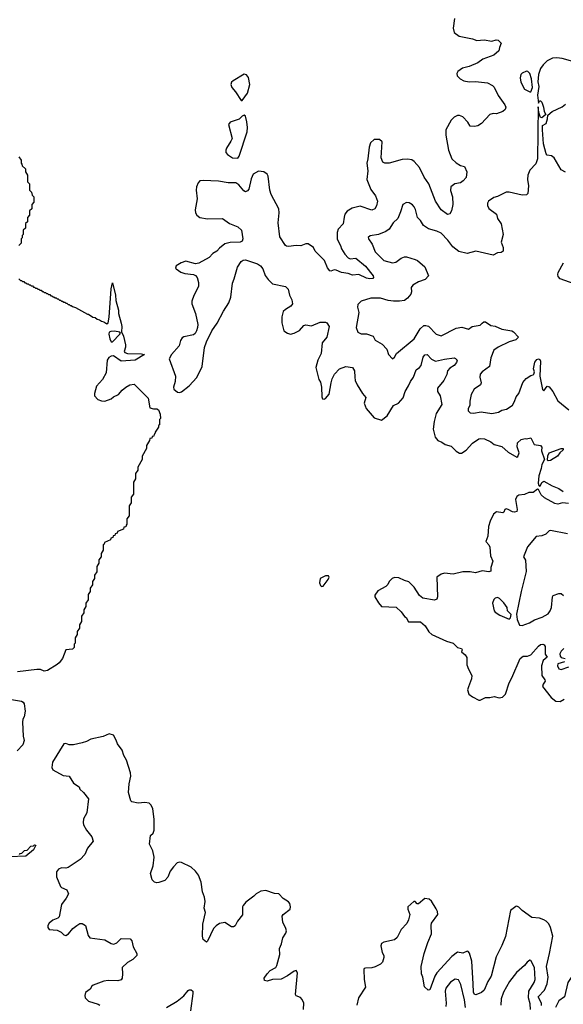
# Model space of a CAD drawing. Extents: x 2143765 to 2212931, y 878955 to 1017455.
# Tile 301 of 309: x 2189168 to 2194195, y 993774 to 1002884. Entities that reach past the tile are written whole.
import ezdxf

# ---------------------------------------------------------------- set-up
doc = ezdxf.new("R2010")
doc.units = 0

msp = doc.modelspace()

# ---------------------------------------------------------------- linework, layer by layer
at = {"layer": '0CON20XD'}
for points in [[(2193187.8, 1002895), (2193175.8, 1002805), (2193187.1, 1002765), (2193231.5, 1002731.5), (2193355, 1002707.8)], [(2193355, 1002707.8), (2193395, 1002692.5), (2193463.6, 1002696.4), (2193535, 1002685.5), (2193575, 1002698.1), (2193591.2, 1002695), (2193621.2, 1002665), (2193604, 1002625), (2193598.8, 1002595), (2193551.2, 1002555), (2193451.9, 1002518.1), (2193405, 1002484.4), (2193325, 1002451.8), (2193261.2, 1002435), (2193220, 1002405), (2193210, 1002385), (2193212.5, 1002365), (2193240, 1002335), (2193275, 1002319.4), (2193325, 1002309.4), (2193382.6, 1002312.6), (2193495, 1002300.9), (2193540, 1002275), (2193555, 1002260.8), (2193592.4, 1002182.4), (2193654.2, 1002095), (2193662, 1002075), (2193657.3, 1002052.7), (2193635, 1002033.3), (2193575.9, 1002014.1), (2193545, 1002015.8), (2193515, 1002008), (2193437.5, 1001922.5), (2193405, 1001900.8), (2193374.2, 1001895.8), (2193335, 1001899.2), (2193311.4, 1001935), (2193265, 1001984.3), (2193235, 1001996.7), (2193215, 1001996.7), (2193185, 1001982.9), (2193158.6, 1001955), (2193108.1, 1001865), (2193108.9, 1001815), (2193134.4, 1001675), (2193165, 1001596.7), (2193205, 1001559.2), (2193245, 1001535.8), (2193282.5, 1001525), (2193301.2, 1001475), (2193298, 1001425), (2193267.7, 1001392.3), (2193245, 1001374.2), (2193192.5, 1001365), (2193154.1, 1001335.9), (2193152.8, 1001302.8), (2193170, 1001245), (2193172.5, 1001175), (2193160, 1001115), (2193145, 1001086.7), (2193125, 1001081.2), (2193064.5, 1001124.5), (2193014.4, 1001205), (2192950.5, 1001365), (2192907.4, 1001427.4), (2192865.9, 1001515.9), (2192815, 1001572), (2192795, 1001585.8), (2192754.2, 1001594.2), (2192705, 1001589.6), (2192585, 1001555.4), (2192545, 1001556.5), (2192524.6, 1001564.6), (2192509.5, 1001605), (2192518.8, 1001755), (2192495, 1001776), (2192445, 1001773.8), (2192412, 1001745), (2192398.6, 1001705), (2192388.1, 1001595), (2192376.9, 1001555), (2192386.9, 1001485), (2192377.1, 1001405), (2192414.1, 1001314.1), (2192458.5, 1001255), (2192476.7, 1001205), (2192467.6, 1001162.4), (2192452, 1001135), (2192425, 1001120.8), (2192315, 1001159.1), (2192240.9, 1001139.1), (2192195, 1001112), (2192174.3, 1001085), (2192167.4, 1001057.4), (2192158.5, 1000995), (2192112.9, 1000945), (2192103.5, 1000915), (2192105, 1000854), (2192135.9, 1000795), (2192142.9, 1000762.9), (2192173.9, 1000713.9), (2192205, 1000680), (2192225, 1000672.1), (2192276.8, 1000676.8), (2192364.1, 1000604.1), (2192436.2, 1000515), (2192440.7, 1000499.3), (2192432, 1000488), (2192405, 1000486.5), (2192375, 1000493.3), (2192305, 1000527.2), (2192245, 1000520), (2192205, 1000535.9), (2192144.4, 1000544.4), (2192095, 1000566.8), (2192075, 1000567.9), (2192045, 1000556.7), (2192035, 1000561.5), (2192015, 1000589.4), (2191986.9, 1000655), (2191901.6, 1000741.6), (2191884.3, 1000775), (2191835, 1000810.8), (2191815, 1000810), (2191767.6, 1000792.4), (2191725, 1000794.6), (2191655, 1000783.8), (2191635, 1000787.3), (2191625, 1000795.6), (2191574.5, 1000875), (2191558.8, 1001005), (2191567.9, 1001097.9), (2191564.4, 1001135), (2191493.3, 1001265), (2191481.9, 1001305), (2191465, 1001436.7), (2191455, 1001456), (2191425, 1001477.5), (2191375, 1001482.5), (2191326.2, 1001455), (2191307.5, 1001412.5), (2191285.3, 1001314.7), (2191275, 1001300), (2191255, 1001290.6), (2191240.5, 1001300.5), (2191195, 1001356.4), (2191165, 1001373.2), (2191095, 1001375.3), (2191005, 1001388.7), (2190864.2, 1001395.8), (2190835, 1001392), (2190816.8, 1001373.2), (2190803, 1001337), (2190800.6, 1001305), (2190810, 1001225), (2190792, 1001125), (2190795, 1001097.5), (2190806, 1001075), (2190835, 1001052.9), (2190905, 1001041.5), (2191043.7, 1001043.7), (2191107.4, 1000997.4), (2191186.2, 1000966.2), (2191218.5, 1000935), (2191231.5, 1000855), (2191224.2, 1000835), (2191205.4, 1000824.6), (2191115, 1000823.1), (2191065, 1000810.7), (2191015, 1000770.2), (2190989.4, 1000740.6), (2190955, 1000721.9), (2190919.2, 1000685), (2190825, 1000631.4), (2190794.2, 1000624.2), (2190705, 1000648.1), (2190660, 1000635), (2190613.8, 1000605), (2190610, 1000585), (2190615, 1000577.5), (2190658.8, 1000548.8), (2190695, 1000535.8), (2190775, 1000527.5), (2190795, 1000516), (2190808.5, 1000498.5), (2190821.7, 1000451.7), (2190821.1, 1000415), (2190778.3, 1000331.7), (2190760.9, 1000280.9), (2190760.6, 1000255), (2190794.5, 1000164.5), (2190814.5, 1000065), (2190812.9, 1000035), (2190803.1, 1000005), (2190789.4, 999980.6), (2190775, 999968.8), (2190685, 999950), (2190669.3, 999940.7), (2190655.6, 999915), (2190642.3, 999865), (2190571.9, 999785), (2190549.2, 999745), (2190608.5, 999585), (2190605.6, 999535), (2190590.6, 999485), (2190594.6, 999464.6), (2190627.9, 999437.9), (2190645, 999434.3), (2190665, 999439.4), (2190734.3, 999495), (2190805, 999573.8), (2190856.7, 999675), (2190877.8, 999852.2), (2190895.9, 999904.1), (2190944.7, 1000005.3), (2190994.4, 1000075), (2191051.7, 1000188.3), (2191102.5, 1000265), (2191120.5, 1000315), (2191135.4, 1000445), (2191152.5, 1000485), (2191181.2, 1000595), (2191215, 1000646.9), (2191235, 1000659.4), (2191255, 1000661.9), (2191365.4, 1000625.4), (2191395, 1000605.8), (2191417.2, 1000577.2), (2191436.4, 1000516.4), (2191465, 1000479.2), (2191505, 1000441.4), (2191625, 1000414), (2191651.2, 1000391.2), (2191663.3, 1000335), (2191683.4, 1000293.4), (2191692, 1000255), (2191676.2, 1000233.8), (2191625, 1000202.9), (2191605, 1000183.8), (2191592.5, 1000135), (2191592.1, 1000077.9), (2191611.2, 1000005), (2191643.1, 999983.1), (2191673.2, 999973.2), (2191705, 999982.2), (2191755, 1000009.1), (2191795, 1000053.1), (2191815, 1000060), (2191865, 1000050), (2191945, 1000084.5), (2191994.2, 1000084.2), (2192008.6, 1000078.6), (2192030, 1000045), (2192008.1, 999945), (2191965.7, 999895), (2191956.2, 999795), (2191923.6, 999735), (2191907, 999667), (2191932.9, 999555), (2191948.7, 999528.7), (2191959.2, 999485), (2191961.2, 999395), (2191967, 999377), (2191983, 999373), (2191995, 999380), (2192030.3, 999419.7), (2192046.6, 999525), (2192058, 999562), (2192080.4, 999605), (2192125, 999654.4), (2192185, 999675.5), (2192245, 999666.2), (2192264.3, 999635), (2192265.6, 999575), (2192269.4, 999545), (2192288.5, 999505), (2192337.5, 999425), (2192368.8, 999388.8), (2192353.5, 999335), (2192372.9, 999285), (2192445, 999198.8), (2192515, 999180), (2192565, 999218), (2192625, 999314.3), (2192670, 999335), (2192714.4, 999385.6), (2192732.7, 999445), (2192764.5, 999495), (2192782.8, 999537.2), (2192810, 999575), (2192834.4, 999645), (2192865, 999665.8), (2192881.1, 999685), (2192898.5, 999761.5), (2192915, 999784.3), (2192935, 999786.9), (2192975, 999742.5), (2193013.4, 999723.4), (2193095, 999744.1), (2193184.4, 999754.4), (2193198.8, 999748.8), (2193212, 999735), (2193207.6, 999712.4), (2193184.5, 999685), (2193145, 999659.2), (2193124.6, 999635), (2193117.4, 999602.6), (2193090.4, 999545), (2193030.5, 999475), (2193032.2, 999445), (2193054.7, 999404.7), (2193070.3, 999325), (2193018.3, 999241.7), (2192999.4, 999165), (2192992.5, 999095), (2193009.8, 999019.8), (2193035, 998989.2), (2193072.5, 998975), (2193102.5, 998955), (2193157.4, 998937.4), (2193205, 998891.2), (2193234, 998874), (2193253.9, 998873.9), (2193297.6, 998902.4), (2193355, 998966), (2193412.5, 999005), (2193425, 999010), (2193465, 999006.2), (2193525, 998978.8), (2193554.2, 998954.2), (2193626.7, 998935), (2193685, 998883.3), (2193765, 998836), (2193775, 998843.8), (2193786.7, 998875), (2193767.9, 998932.1), (2193772.5, 998967.5), (2193805, 998998.8), (2193842.3, 999007.7), (2193854.4, 999004.4), (2193895, 999014.3), (2193924.7, 998954.7), (2193982.8, 998942.8), (2193995, 998927.5), (2193993.6, 998895), (2194020.9, 998815), (2193995, 998768.8), (2193989.3, 998730.7), (2193967.8, 998665), (2193962, 998595), (2193968.1, 998575), (2193975, 998569.5), (2193984.2, 998575), (2193996.9, 998603.1), (2194015, 998615.7), (2194091.8, 998571.8), (2194155, 998546.9), (2194195, 998518.8)], [(2194325, 1002484), (2194185.6, 1002525.6), (2194135, 1002531.2), (2194095, 1002526.7), (2194045, 1002502.5), (2194008, 1002465), (2193985, 1002433.3), (2193964.4, 1002375), (2193957.9, 1002307.9), (2193967.5, 1002265), (2193956.7, 1002185), (2193965, 1002110), (2193975, 1002132.5), (2193985, 1002132.5), (2193995, 1002121.2), (2194012.7, 1002075), (2194018, 1002035), (2194032.5, 1002005), (2193995, 1001976.7), (2193985, 1001977.5), (2193970, 1002025), (2193963.6, 1002076.4), (2193955.7, 1001595), (2193940, 1001550), (2193885, 1001490), (2193865.8, 1001445), (2193864.3, 1001405), (2193872, 1001345), (2193866, 1001275), (2193855, 1001264.3), (2193815, 1001258.9), (2193695, 1001288.9), (2193665, 1001286.7), (2193585, 1001247.5), (2193550.9, 1001239.1), (2193504.5, 1001205.5), (2193494.3, 1001185.7), (2193494, 1001165), (2193505.7, 1001135.7), (2193576, 1001085), (2193586, 1001045), (2193620, 1000995), (2193637.4, 1000897.4), (2193621.1, 1000825), (2193639.2, 1000775), (2193637.7, 1000742.3), (2193619.3, 1000730.7), (2193585, 1000726.7), (2193545.6, 1000704.4), (2193385, 1000741.9), (2193305, 1000720), (2193229.2, 1000739.2), (2193173.1, 1000783.1), (2193127.1, 1000845), (2193065, 1000908.6), (2193026.4, 1000926.4), (2192948.3, 1000948.3), (2192900.9, 1000980.9), (2192875, 1001026.2), (2192848, 1001055), (2192828.3, 1001128.3), (2192815, 1001153.3), (2192800.5, 1001170.5), (2192768.8, 1001188.8), (2192745, 1001192), (2192710, 1001175), (2192690.8, 1001105), (2192664.2, 1001045.8), (2192622.9, 1001005), (2192583.7, 1000946.3), (2192555, 1000924.4), (2192485, 1000897.5), (2192410, 1000885), (2192391.7, 1000868.3), (2192393.3, 1000855), (2192428.2, 1000808.2), (2192456, 1000735), (2192535, 1000656.9), (2192615, 1000634.4), (2192645, 1000640), (2192695, 1000677.8), (2192725, 1000690.9), (2192745, 1000690.5), (2192825.5, 1000665.5), (2192846.2, 1000655), (2192915, 1000598), (2192946.7, 1000515), (2192918.6, 1000481.4), (2192855, 1000459.4), (2192801.9, 1000428.1), (2192789.2, 1000405), (2192790.5, 1000365), (2192784.4, 1000345), (2192755, 1000306), (2192725, 1000287.1), (2192681.2, 1000278.8), (2192625, 1000280), (2192575, 1000285.8), (2192505, 1000306.2), (2192415, 1000306.2), (2192325, 1000280), (2192295, 1000247.5), (2192291.2, 1000225), (2192304.3, 1000175), (2192279.4, 1000035), (2192295, 999993.8), (2192325, 999977.1), (2192375, 999976.9), (2192436.8, 999956.8), (2192455, 999918.8), (2192520.5, 999880.5), (2192563.8, 999835), (2192577.5, 999785), (2192615, 999747.5), (2192635, 999760), (2192653.3, 999795), (2192815, 999932.5), (2192870.9, 1000025), (2192905, 1000053.9), (2192925, 1000055.8), (2192947.1, 1000047.1), (2193019.4, 999975), (2193065, 999959.4), (2193205, 1000028.9), (2193257.6, 1000037.6), (2193318.3, 1000021.7), (2193352.5, 1000045), (2193425, 1000057.5), (2193445.8, 1000075), (2193460.9, 1000089.1), (2193475, 1000089.2), (2193525, 1000053.3), (2193565, 1000046.9), (2193625, 1000020.7), (2193720, 1000005), (2193735, 999995.8), (2193780, 999945), (2193757, 999923), (2193695, 999903.1), (2193592, 999855), (2193551.8, 999825), (2193525.6, 999755), (2193513.8, 999675), (2193443.3, 999625), (2193426.2, 999605), (2193424, 999575), (2193434.2, 999525), (2193429.2, 999505), (2193371.2, 999465), (2193342, 999415), (2193329.2, 999355), (2193330, 999315), (2193314.2, 999285), (2193316.2, 999265), (2193335, 999246.2), (2193365, 999244), (2193435, 999256), (2193535, 999240), (2193595, 999252), (2193625, 999272.5), (2193668.3, 999281.7), (2193695, 999296), (2193725, 999318.8), (2193745, 999352.5), (2193760, 999395), (2193783.6, 999426.4), (2193822, 999528), (2193851.2, 999565), (2193895, 999591.2), (2193915, 999596.7), (2193921.2, 999605), (2193927.1, 999625), (2193919.2, 999655), (2193932.2, 999715), (2193950.2, 999739.8), (2193965, 999746.9), (2193978.9, 999738.9), (2193985.4, 999725), (2193977.9, 999585), (2194001.1, 999461.1), (2194015, 999451.2), (2194045, 999493.3), (2194065, 999486.7), (2194099.2, 999445), (2194145, 999358.8), (2194245.7, 999275)], [(2191225, 1002136.7), (2191275.5, 1002205), (2191296.5, 1002285), (2191285, 1002348.8), (2191265, 1002372), (2191245, 1002380), (2191141.1, 1002318.9), (2191126, 1002305), (2191121.4, 1002285), (2191128.6, 1002255), (2191164.7, 1002214.7), (2191215, 1002137.5), (2191225, 1002136.7)], [(2193885, 1002216.7), (2193895, 1002217.5), (2193911.4, 1002255), (2193901.5, 1002335), (2193886.2, 1002386.2), (2193865.8, 1002405.8), (2193855, 1002406.2), (2193815, 1002389.2), (2193801.4, 1002375), (2193796.5, 1002345), (2193802.5, 1002305), (2193835, 1002242), (2193885, 1002216.7)], [(2194215, 1001473.8), (2194175, 1001496), (2194109.2, 1001605), (2194085, 1001622.9), (2194045, 1001630), (2194035, 1001642.5), (2194013.1, 1001735), (2194002.9, 1001865), (2194003.8, 1001905), (2194035, 1001922.5), (2194050, 1001965), (2194050.7, 1001999.3), (2194092.5, 1002035), (2194185, 1002076), (2194215, 1002103.3)], [(2191185, 1001604), (2191198.7, 1001621.3), (2191271.5, 1001845), (2191275.5, 1001885), (2191269.3, 1001939.3), (2191255, 1001990), (2191245, 1002000), (2191225, 1001992.5), (2191197.2, 1001962.8), (2191115, 1001935.5), (2191097.8, 1001915), (2191131.1, 1001785), (2191121.7, 1001758.3), (2191080.8, 1001695), (2191073.5, 1001675), (2191074.4, 1001655), (2191089.2, 1001635), (2191135, 1001606.7), (2191185, 1001604)], [(2189160, 1001615), (2189180, 1001585), (2189180, 1001555), (2189188.3, 1001548.3), (2189191.7, 1001531.7), (2189220, 1001505), (2189220, 1001475), (2189240, 1001445), (2189240, 1001385), (2189260, 1001365), (2189260, 1001305), (2189278.3, 1001288.3), (2189281.7, 1001261.7), (2189300, 1001245), (2189300, 1001195), (2189280, 1001175), (2189280, 1001135), (2189260, 1001115), (2189260, 1001075), (2189240, 1001055), (2189240, 1001015), (2189221.7, 1000998.3), (2189220, 1000955), (2189200, 1000935), (2189200, 1000895), (2189191.7, 1000888.3), (2189190, 1000865), (2189180, 1000855), (2189180, 1000815), (2189160, 1000795)], [(2194295, 1000440.8), (2194167.3, 1000487.3), (2194148.8, 1000508.8), (2194144, 1000525), (2194148, 1000545), (2194197.5, 1000635)], [(2189160, 1000485), (2189175, 1000470), (2189185, 1000470), (2189195, 1000460), (2189205, 1000460), (2189215, 1000450), (2189225, 1000450), (2189235, 1000440), (2189245, 1000440), (2189255, 1000430), (2189265, 1000430), (2189275, 1000420), (2189285, 1000420), (2189295, 1000410), (2189305, 1000410), (2189315, 1000400), (2189325, 1000400), (2189335, 1000390), (2189345, 1000390), (2189355, 1000380), (2189365, 1000380), (2189375, 1000370), (2189385, 1000370), (2189395, 1000360), (2189405, 1000360), (2189415, 1000350), (2189425, 1000350), (2189435, 1000340), (2189445, 1000340), (2189455, 1000330), (2189465, 1000330), (2189475, 1000320), (2189485, 1000320), (2189495, 1000310), (2189505, 1000310), (2189515, 1000300), (2189525, 1000300), (2189535, 1000290), (2189545, 1000290), (2189555, 1000280), (2189565, 1000280), (2189575, 1000270), (2189585, 1000270), (2189595, 1000260), (2189605, 1000260), (2189615, 1000250), (2189625, 1000250), (2189635, 1000240), (2189645, 1000240), (2189655, 1000230), (2189685, 1000220), (2189795, 1000160), (2189805, 1000160), (2189843, 1000133), (2189867, 1000127), (2189883, 1000113), (2189907, 1000107), (2189923, 1000093), (2189947, 1000087), (2189975, 1000070), (2189985, 1000080), (2189995, 1000130), (2190014.5, 1000395), (2190025, 1000450), (2190052.5, 1000335), (2190057.5, 1000285), (2190082.5, 1000195), (2190082.5, 1000165), (2190107.5, 1000075), (2190112.5, 1000045), (2190110, 999995), (2190127.5, 999955), (2190146.7, 999876.7), (2190147.5, 999855), (2190132.5, 999815), (2190140, 999805), (2190165, 999796.7), (2190295, 999793.3), (2190323.3, 999785), (2190235, 999732.9), (2190105, 999724.5), (2190035, 999773.6), (2190015, 999772.1), (2189992.4, 999757.6), (2189977.1, 999732.9), (2189967.1, 999615), (2189935, 999555.8), (2189877.1, 999492.9), (2189858.9, 999425), (2189860, 999405), (2189889.1, 999369.1), (2189925, 999356.5), (2189955, 999355.6), (2190015, 999375.5), (2190035, 999395.7), (2190082.5, 999417.5), (2190115, 999457.1), (2190148, 999485), (2190185, 999505.5), (2190225, 999512.5), (2190355, 999382.5), (2190372.7, 999292.7), (2190405, 999283.3), (2190435, 999283.3), (2190452.5, 999275), (2190467.5, 999235), (2190470, 999195), (2190460, 999185), (2190460, 999135), (2190451.7, 999128.3), (2190450, 999115), (2190421.7, 999068.3), (2190418.3, 999051.7), (2190411.7, 999048.3), (2190408.3, 999031.7), (2190391.7, 999028.3), (2190388.3, 999011.7), (2190371.7, 999008.3), (2190368.3, 998991.7), (2190340, 998945), (2190340, 998915), (2190300, 998845), (2190300, 998815), (2190260, 998745), (2190260, 998715), (2190240, 998685), (2190240, 998635), (2190220, 998605), (2190220, 998495), (2190200, 998465), (2190200, 998415), (2190180, 998385), (2190180, 998295), (2190160, 998265), (2190160, 998215), (2190151.7, 998208.3), (2190148.3, 998191.7), (2190131.7, 998188.3), (2190128.3, 998171.7), (2190071.7, 998148.3), (2190068.3, 998131.7), (2190051.7, 998128.3), (2190048.3, 998111.7), (2190031.7, 998108.3), (2190028.3, 998091.7), (2190011.7, 998088.3), (2190008.3, 998071.7), (2189951.7, 998048.3), (2189948.3, 998031.7), (2189940, 998025), (2189940, 997975), (2189920, 997945), (2189920, 997915), (2189900, 997885), (2189900, 997855), (2189880, 997825), (2189880, 997775), (2189860, 997745), (2189860, 997715), (2189840, 997685), (2189840, 997655), (2189820, 997625), (2189820, 997595), (2189800, 997565), (2189800, 997515), (2189780, 997485), (2189780, 997455), (2189760, 997425), (2189760, 997395), (2189740, 997365), (2189740, 997315), (2189720, 997285), (2189720, 997255), (2189700, 997225), (2189700, 997195), (2189680, 997165), (2189680, 997115), (2189670, 997105), (2189670, 997075), (2189655, 997060), (2189595, 997052.5), (2189562.5, 996975), (2189532.5, 996935), (2189515, 996917.5), (2189425, 996862.5), (2189395, 996856.7), (2189360.5, 996870.5), (2189325, 996872.8), (2189148.9, 996848.9)], [(2190015, 999902.5), (2190025, 999903.3), (2190092.5, 999975), (2190100, 999985), (2190093, 999993), (2190045, 1000001.5), (2190009.6, 1000000.4), (2189996.4, 999993.6), (2189993.3, 999975), (2190002, 999932), (2190015, 999902.5)], [(2194055, 998801.2), (2194048.3, 998808.3), (2194050.9, 998849.1), (2194064.1, 998875.9), (2194175, 998915.4), (2194192.5, 998915), (2194193.8, 998905), (2194162.5, 998877.5), (2194141.2, 998845), (2194075, 998804.4), (2194055, 998801.2)], [(2194241.4, 998408.6), (2194185.9, 998414.1), (2194145, 998402.5), (2194115, 998408.9), (2194020.1, 998460.1), (2193988.6, 998488.6), (2193966.6, 998536.6), (2193955, 998539.6), (2193915, 998510), (2193875, 998509.3), (2193835, 998492.2), (2193785, 998484.6), (2193765, 998473.5), (2193752.1, 998445), (2193768.2, 998351.8), (2193764.2, 998335), (2193745, 998326.5), (2193725, 998329.5), (2193685, 998353.5), (2193665, 998357.8), (2193655, 998351.2), (2193645, 998328), (2193635, 998322.5), (2193578, 998332), (2193550.8, 998309.2), (2193517, 998243), (2193502.5, 998195), (2193496.2, 998105), (2193477.5, 998055), (2193506.2, 998025), (2193514, 998005), (2193522.5, 997925), (2193542.7, 997875), (2193526, 997815), (2193525, 997782.5), (2193505, 997776), (2193444.1, 997785.9), (2193384.1, 997765.9), (2193335, 997774.4), (2193265, 997774.5), (2193175, 997753.5), (2193095.9, 997764.1), (2193065, 997753.3), (2193023.8, 997725), (2193031.5, 997545), (2193025, 997524), (2193005, 997511.9), (2192895, 997531.4), (2192865.4, 997555.4), (2192815, 997634), (2192765, 997682), (2192725, 997693.8), (2192675, 997720), (2192635, 997722.5), (2192612.5, 997715), (2192585, 997687.5), (2192572.3, 997657.7), (2192555, 997641.2), (2192480.3, 997599.7), (2192450.5, 997559.5), (2192452, 997545), (2192485, 997488.8), (2192515, 997456.2), (2192647.9, 997447.9), (2192694.4, 997404.4), (2192725, 997361.2), (2192741.7, 997351.7), (2192763.9, 997313.9), (2192875, 997313.3), (2192918.8, 997275), (2192951.2, 997221.2), (2192978.8, 997195), (2193115, 997134.4), (2193176.2, 997116.2), (2193215, 997076.2), (2193252.5, 997065), (2193260, 997055), (2193252.5, 997035), (2193288, 997008), (2193302.2, 996982.2), (2193303.3, 996915), (2193316.7, 996875), (2193348.2, 996815), (2193345.9, 996784.1), (2193317.6, 996712.4), (2193309.2, 996685), (2193320.8, 996645), (2193355, 996618.1), (2193415, 996589.2), (2193425, 996588), (2193475, 996612.9), (2193515, 996612), (2193555, 996622), (2193600.3, 996610.3), (2193633.3, 996615), (2193660, 996645), (2193692.9, 996747.1), (2193720.4, 996795), (2193795.4, 996974.6), (2193825, 996994.4), (2193865, 996994.4), (2193893.7, 997006.3), (2193965, 997087.5), (2193985, 997102), (2194005, 997106.2), (2194018.6, 997098.6), (2194025.7, 997085.7), (2194027.7, 997015), (2194044.4, 996985), (2194007.3, 996955), (2193994.1, 996905), (2193996.8, 996815), (2194025.5, 996775.5), (2194027, 996765), (2194008.2, 996735), (2194003.5, 996715), (2194084.1, 996614.1), (2194125, 996578.8), (2194165, 996574.6), (2194203.8, 996596.2)], [(2194235, 998126.2), (2194075, 998158.8), (2194064.2, 998155.8), (2194032.5, 998125), (2193995, 998110), (2193945, 998103.8), (2193864.3, 998005.7), (2193827.5, 997915), (2193843.8, 997883.8), (2193851.7, 997778.3), (2193804.3, 997595), (2193761.2, 997385), (2193766.7, 997335), (2193790.7, 997280.7), (2193815, 997278.8), (2193883.3, 997305), (2193928.1, 997331.9), (2193998.8, 997355), (2194055, 997387.5), (2194072.9, 997415), (2194085.7, 997445), (2194094, 997545), (2194102.5, 997555), (2194153.9, 997573.9), (2194175, 997574), (2194196.4, 997556.4)], [(2191958.3, 997638.3), (2191975, 997643.3), (2192021.2, 997705), (2192030, 997725), (2192025, 997737.5), (2191995, 997738.8), (2191947.5, 997715), (2191940, 997675), (2191948.3, 997648.3), (2191958.3, 997638.3)], [(2193695, 997337.5), (2193705, 997350), (2193711.7, 997381.7), (2193680, 997415), (2193676.2, 997445), (2193645, 997488.8), (2193605, 997530), (2193585, 997536.7), (2193565, 997533.3), (2193551.7, 997518.3), (2193540, 997485), (2193556.7, 997415), (2193565, 997403.3), (2193607.5, 997375), (2193695, 997337.5)], [(2194200.9, 997065), (2194175, 997040.8), (2194163.7, 997016.3), (2194165.4, 996995), (2194175, 996982.1), (2194212.9, 996975)], [(2194205, 996941.3), (2194143.1, 996925), (2194140.6, 996905), (2194155, 996878.8), (2194175, 996872.5), (2194245, 996897.2)], [(2189075, 996596.5), (2189185, 996578.2), (2189200, 996570), (2189209.3, 996555), (2189218.6, 996485), (2189210.3, 996435), (2189197.5, 996412.5), (2189193.2, 996385), (2189200.2, 996255), (2189208.9, 996215), (2189195.4, 996175), (2189145, 996118.9)], [(2191791.6, 993725), (2191795.4, 993785.4), (2191778.9, 993818.9), (2191765, 993836), (2191725, 993852.5), (2191718.1, 993865), (2191737.5, 994065), (2191725.9, 994085.9), (2191705, 994080.8), (2191643.6, 994036.4), (2191585, 994007.3), (2191505, 994003.6), (2191455, 993988.6), (2191432, 993995), (2191430, 994015), (2191455, 994055.7), (2191485, 994086.7), (2191535, 994115.7), (2191546.7, 994133.3), (2191573.6, 994235), (2191570.5, 994289.5), (2191590, 994335), (2191601.7, 994388.3), (2191628.9, 994431.1), (2191634.2, 994454.2), (2191630, 994475), (2191600.8, 994535), (2191595, 994590), (2191604.4, 994605.6), (2191668.8, 994655), (2191672, 994675), (2191665.8, 994705.8), (2191655, 994723.3), (2191605, 994753.8), (2191565, 994796.4), (2191525, 994800.9), (2191445, 994827.3), (2191398.3, 994821.7), (2191353.3, 994796.7), (2191333.8, 994775), (2191260.3, 994719.7), (2191235, 994688.8), (2191228.6, 994675), (2191226.9, 994603.1), (2191182.2, 994545), (2191160.7, 994499.3), (2191145, 994490.6), (2191125, 994490.6), (2191065, 994530.6), (2191015, 994522.5), (2190985, 994501.5), (2190961.2, 994475), (2190905, 994357.5), (2190895, 994350), (2190865, 994372.5), (2190857.1, 994405), (2190862.1, 994515), (2190887.1, 994625), (2190874.5, 994664.5), (2190882.2, 994725), (2190875.6, 994765), (2190857.1, 994815), (2190845.6, 994905), (2190819.8, 994969.8), (2190795, 995007.5), (2190754.6, 995044.6), (2190665, 995087.5), (2190645, 995089.4), (2190625, 995081.9), (2190589.5, 995045), (2190559.5, 995005), (2190538.2, 994951.8), (2190508.8, 994921.2), (2190455, 994900), (2190435, 994898.8), (2190415, 994903.8), (2190392.5, 994925), (2190378.9, 994985), (2190402.5, 995055), (2190412.1, 995135), (2190399.6, 995195), (2190367.3, 995255), (2190377.5, 995335), (2190402.1, 995357.9), (2190410.8, 995385), (2190411.4, 995485), (2190398.6, 995585), (2190380.9, 995620.9), (2190365, 995636), (2190325, 995641.2), (2190264.1, 995634.1), (2190205, 995648.8), (2190195, 995657.5), (2190172.9, 995735), (2190178.6, 995815), (2190194.3, 995885), (2190191.5, 995915), (2190155, 996033.3), (2190131.9, 996075), (2190115, 996126.7), (2190072.5, 996185), (2190058.7, 996218.7), (2190035, 996263.3), (2189995, 996276), (2189938.3, 996251.7), (2189825, 996228.9), (2189785, 996205.6), (2189745, 996192.2), (2189665, 996176), (2189625, 996176.2), (2189595, 996186.2), (2189575, 996183.3), (2189470, 996015), (2189463.8, 995965), (2189473.3, 995945), (2189571.3, 995891.3), (2189625, 995884), (2189665, 995821.2), (2189717.1, 995787.1), (2189724.4, 995764.4), (2189757.1, 995735), (2189802.9, 995675), (2189787.5, 995545), (2189759.1, 995490.9), (2189754.2, 995455), (2189758.6, 995435), (2189785.8, 995385), (2189834.5, 995324.5), (2189846.2, 995285), (2189795, 995220), (2189770.9, 995159.1), (2189725.6, 995114.4), (2189615, 995040), (2189595, 995034), (2189555, 995038), (2189527.5, 995025), (2189509.3, 995000.7), (2189506.7, 994955), (2189544.4, 994864.4), (2189554.4, 994854.4), (2189603.9, 994833.9), (2189618, 994795), (2189596.2, 994755), (2189552.9, 994697.1), (2189534, 994585), (2189519.7, 994570.3), (2189475, 994553.8), (2189440, 994525), (2189427.5, 994505), (2189427.5, 994485), (2189440, 994465), (2189515, 994460), (2189550.6, 994440.6), (2189575, 994418), (2189595, 994412.5), (2189618, 994425), (2189660.6, 994475), (2189695, 994504.3), (2189725, 994521.1), (2189745, 994522.5), (2189775, 994504), (2189800.7, 994410.7), (2189815, 994390.8), (2189955, 994370), (2190015, 994335.7), (2190038.1, 994331.9), (2190065, 994344), (2190105, 994383.8), (2190189.7, 994379.7), (2190205, 994362.5), (2190218.6, 994305), (2190250, 994245), (2190250, 994225), (2190215, 994188.6), (2190165, 994160), (2190114.5, 994115.5), (2190118.6, 994055), (2190114.2, 994015.8), (2190105, 994001.2), (2190075, 993990.8), (2189985, 993995.7), (2189945, 993989.2), (2189847.3, 993952.7), (2189835, 993943.3), (2189818.8, 993915), (2189777.7, 993882.3), (2189768.8, 993855), (2189773.8, 993835), (2189805, 993802), (2189895, 993777.1), (2189910, 993765)], [(2189165, 995160), (2189171.7, 995168.3), (2189188.3, 995171.7), (2189211.7, 995198.3), (2189238.3, 995201.7), (2189271.7, 995238.3), (2189295, 995240), (2189305, 995250), (2189317.5, 995247.5), (2189296.7, 995205), (2189225, 995144), (2189075, 995140)], [(2193994.7, 993764.7), (2193993.7, 993785), (2193963.1, 993845), (2194020.8, 993905), (2194046.7, 993965), (2194053.6, 994025), (2194040.5, 994125), (2194067.1, 994245), (2194096.7, 994405), (2194076.9, 994485), (2194060.2, 994520.2), (2194037.1, 994545), (2194015, 994556.5), (2193975, 994570), (2193905, 994577.5), (2193815, 994641.2), (2193785, 994674), (2193765, 994681.2), (2193755, 994678.8), (2193705, 994642.5), (2193659.2, 994400.8), (2193625, 994318), (2193572.5, 994215), (2193528.7, 994035), (2193496.4, 993985), (2193461.9, 993905), (2193437.7, 993882.3), (2193385, 993861.1), (2193375, 993864.3), (2193365, 993887.5), (2193362.3, 993965), (2193347.8, 994175), (2193327.4, 994247.4), (2193315, 994262.9), (2193305, 994265.6), (2193265, 994247.1), (2193215, 994256.2), (2193165, 994216.4), (2193024.3, 994065.7), (2193007.1, 994035), (2192960.4, 993909.6), (2192945, 993904.3), (2192911.8, 993935), (2192895.6, 994025), (2192883.2, 994055), (2192880.3, 994125), (2192908.4, 994245), (2192940.8, 994345), (2192974.6, 994425), (2192971.8, 994505), (2192976.2, 994523.8), (2193035.8, 994605), (2193032.4, 994632.4), (2193017.9, 994657.9), (2192975, 994728.8), (2192955, 994747.1), (2192915, 994753.3), (2192855, 994702.7), (2192844.5, 994704.5), (2192825, 994726.7), (2192813.2, 994726.8), (2192756, 994675), (2192755.7, 994655), (2192775.5, 994605), (2192764.6, 994555), (2192747.2, 994522.8), (2192695, 994466.9), (2192658.2, 994391.8), (2192635, 994370), (2192535, 994350), (2192513.9, 994336.1), (2192508.8, 994315), (2192519.2, 994255), (2192534.4, 994225), (2192536.3, 994206.3), (2192523.1, 994165), (2192505, 994144.4), (2192455, 994120.6), (2192425, 994112.5), (2192365, 994110), (2192353.3, 994105), (2192350, 994095), (2192354.2, 994004.2), (2192365.7, 993934.3), (2192300, 993835), (2192284, 993765)], [(2194749.1, 993735), (2194717.6, 993787.6), (2194694.8, 993855), (2194666.5, 994025), (2194652.8, 994072.8), (2194645, 994148.8), (2194630.6, 994195), (2194586.9, 994315), (2194565.4, 994355), (2194535, 994385.4), (2194495, 994393.6), (2194475, 994385.5), (2194461.1, 994365), (2194456.5, 994305), (2194464.1, 994245), (2194457.5, 994215), (2194424.8, 994185.2), (2194373.5, 994166.5), (2194345, 994138.8), (2194237.9, 993975), (2194206.8, 993845), (2194155, 993806.4), (2194121.3, 993745)], [(2193890.8, 993725), (2193888.3, 993778.3), (2193872.1, 993835), (2193875.2, 993894.8), (2193925.4, 993975), (2193933.2, 994005), (2193928.5, 994115), (2193895, 994178.8), (2193885, 994182), (2193861.2, 994165), (2193835.7, 994134.3), (2193760.5, 994069.5), (2193697.1, 993985), (2193641.7, 993888.3), (2193621.6, 993825), (2193617.3, 993765)], [(2193289.5, 993745), (2193282.5, 993815), (2193248.3, 993958.3), (2193225, 994000.8), (2193195, 994008.1), (2193150.8, 993979.2), (2193107.4, 993922.6), (2193102.4, 993895), (2193111.1, 993785), (2193108, 993755)], [(2190526, 993745), (2190625, 993802.2), (2190685.8, 993854.2), (2190725, 993900.8), (2190735, 993907.5), (2190755, 993908), (2190768, 993895), (2190770, 993875), (2190746.4, 993715)]]:
    msp.add_lwpolyline(points, dxfattribs=at)

doc.saveas('drawing.dxf')
